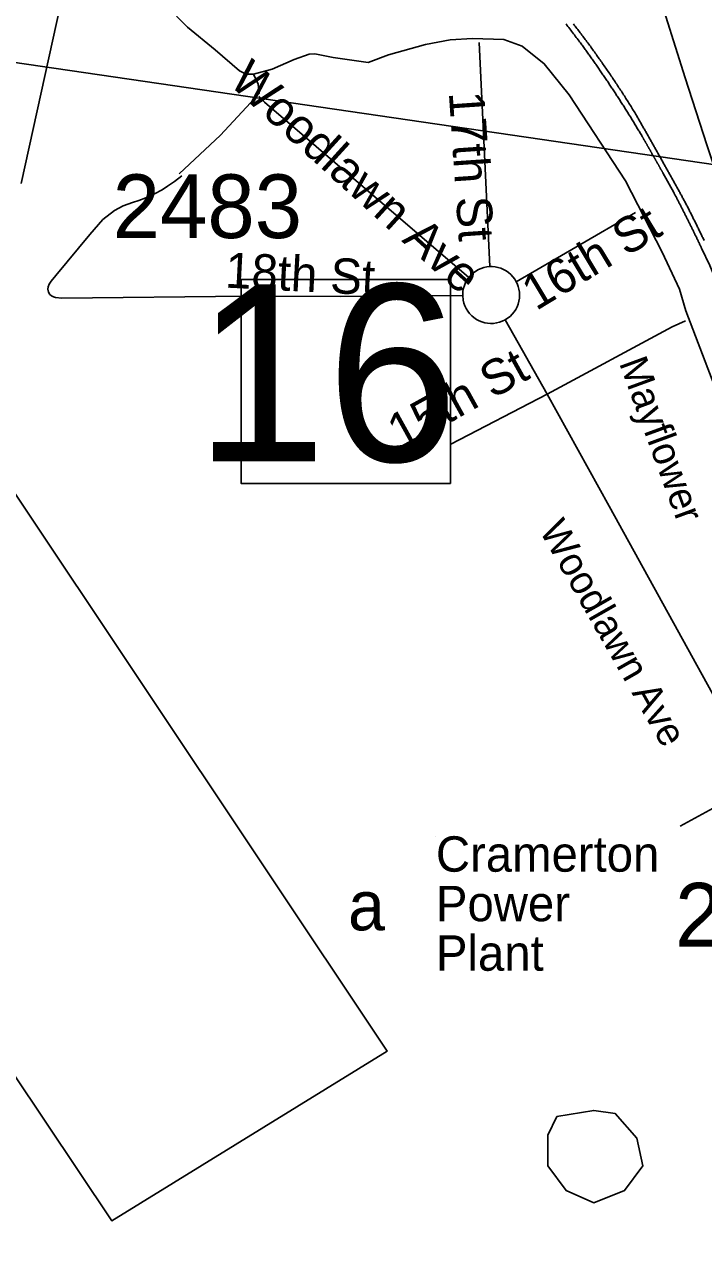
# Model space of a CAD drawing. Extents: x 1268485 to 1426702, y 514839 to 616766.
# Drawn here: x 1377078 to 1378654, y 548517 to 551333 of the extents above; entities that cross this region are included whole.
import ezdxf

# ---------------------------------------------------------------- set-up
doc = ezdxf.new("R2010")
doc.units = 0
for name, color, linetype in [('Old_Level_1', 7, 'Continuous'), ('Old_Level_10', 7, 'Continuous'), ('Old_Level_11', 7, 'Continuous'), ('Old_Level_22', 7, 'Continuous'), ('Old_Level_31', 7, 'Continuous'), ('Old_Level_32', 7, 'Continuous'), ('Old_Level_35', 7, 'Continuous'), ('Old_Level_44', 7, 'Continuous'), ('Old_Level_48', 7, 'Continuous'), ('Old_Level_49', 7, 'Continuous'), ('Old_Level_56', 7, 'Continuous'), ('Old_Level_62', 7, 'Continuous'), ('Old_Level_8', 7, 'Continuous')]:
    doc.layers.add(name, color=color, linetype=linetype)

msp = doc.modelspace()

# ---------------------------------------------------------------- linework, layer by layer
at = {"layer": 'Old_Level_1'}
msp.add_line((1373732.779, 551730.476), (1425607.395, 544148.908), dxfattribs=at)
at = {"layer": 'Old_Level_22'}
msp.add_line((1378033.061, 549449.966), (1378033.061, 549449.966), dxfattribs=at)
at = {"layer": 'Old_Level_31'}
msp.add_lwpolyline([(1377580.998, 550741.424), (1378066.753, 550741.424), (1378066.753, 550268.431), (1377580.998, 550268.431), (1377580.998, 550741.424)], dxfattribs=at)
at = {"layer": 'Old_Level_32'}
for points in [[(1378382.346, 551904.121), (1378429.776, 551811.863), (1378473.754, 551674.16), (1378543.715, 551422.653), (1378610.688, 551208.684), (1378661.128, 551053.315), (1378707.387, 550913.343), (1378778.53, 550704.804), (1378942.41, 550194.701), (1378990.848, 550031.687), (1379059.721, 549823.151), (1379089.994, 549724.757), (1379170.92, 549598.914), (1379210.901, 549552.367), (1379251.991, 549499.77), (1379372.316, 549398.374), (1379560.732, 549245.929), (1379873.582, 548966.643), (1380066.488, 548794.027), (1380359.347, 548545.773), (1380481.288, 548439.101)], [(1377610.168, 551217.412), (1377593.175, 551217.412), (1377577.183, 551225.169), (1377521.21, 551273.657), (1377457.241, 551326.022), (1377407.265, 551376.449), (1377385.276, 551411.36)], [(1378734.627, 550348.523), (1378612.686, 550668.538), (1378597.693, 550718.965), (1378557.712, 550804.302), (1378472.787, 550970.172), (1378342.329, 551169.162), (1378284.067, 551241.407), (1378232.694, 551282.479), (1378190.714, 551297.995), (1378118.146, 551299.71), (1378066.216, 551297.175), (1378009.22, 551285.768), (1377923.017, 551262.02), (1377875.535, 551244.788), (1377794.465, 551256.236), (1377751.887, 551264.225), (1377739.379, 551263.8), (1377704.548, 551251.125), (1377653.147, 551229.048), (1377610.168, 551217.412)], [(1377610.168, 551217.412), (1377621.163, 551194.138), (1377623.161, 551172.803), (1377533.204, 551075.829), (1377437.251, 550986.613)]]:
    msp.add_lwpolyline(points, dxfattribs=at)
at = {"layer": 'Old_Level_35'}
for p, q in [((1378133.215, 551290.678), (1378158.128, 550771.178)), ((1378219.336, 550736.063), (1378495.952, 550896.413)), ((1378193.602, 550647.634), (1378290.797, 550475.134)), ((1378290.797, 550475.134), (1378067.905, 550359.177)), ((1378787.536, 549575.981), (1378599.298, 549473.814))]:
    msp.add_line(p, q, dxfattribs=at)
for points in [[(1378109.018, 550745.752), (1377635.758, 551152.729), (1377622.532, 551166.057)], [(1377444.034, 550981.51), (1377426.4, 550968.489), (1377410.406, 550957.878), (1377397.795, 550949.317), (1377380.673, 550939.936), (1377360.578, 550930.555), (1377343.867, 550924.045), (1377329.615, 550919.994), (1377307.982, 550911.792), (1377287.785, 550901.386), (1377260.41, 550880.009), (1377230.473, 550845.305), (1377151.835, 550750.776), (1377140.66, 550736.985), (1377135.841, 550730.014), (1377133.483, 550724.17), (1377132.765, 550718.685), (1377134.406, 550711.559)], [(1378158.128, 550771.178), (1378151.259, 550770.511), (1378144.39, 550769.128), (1378137.828, 550767.026), (1378131.472, 550764.257), (1378125.525, 550760.823), (1378119.886, 550756.773), (1378114.76, 550752.211), (1378110.044, 550747.085), (1378109.018, 550745.752)], [(1378219.336, 550736.063), (1378215.748, 550742.009), (1378211.647, 550747.495), (1378206.828, 550752.621), (1378201.599, 550757.183), (1378195.96, 550761.131), (1378189.911, 550764.514), (1378183.452, 550767.231), (1378176.891, 550769.23), (1378170.124, 550770.563), (1378163.255, 550771.178), (1378158.128, 550771.178)], [(1378109.018, 550745.752), (1378105.02, 550740.061), (1378101.739, 550733.961), (1378098.971, 550727.553), (1378097.023, 550720.941), (1378095.793, 550714.122), (1378095.28, 550707.202), (1378095.28, 550704.331)], [(1378193.602, 550647.634), (1378199.344, 550651.376), (1378204.88, 550655.682), (1378209.801, 550660.553), (1378214.108, 550665.884), (1378218.004, 550671.676), (1378221.079, 550677.828), (1378223.643, 550684.236), (1378225.488, 550690.951), (1378226.616, 550697.77), (1378227.026, 550704.69), (1378226.718, 550711.611), (1378225.59, 550718.428), (1378223.848, 550725.144), (1378221.489, 550731.603), (1378219.336, 550736.063)], [(1377134.406, 550711.559), (1377137.584, 550706.689), (1377141.583, 550703.459), (1377145.889, 550701.204), (1377150.605, 550699.769), (1377165.266, 550697.667), (1377593.107, 550702.178), (1377811.59, 550701.819), (1378095.28, 550704.331)], [(1378095.28, 550704.331), (1378096.408, 550693.053), (1378098.048, 550686.338), (1378100.406, 550679.828), (1378103.379, 550673.574), (1378106.968, 550667.678), (1378111.274, 550662.193), (1378115.99, 550657.169), (1378121.219, 550652.761), (1378126.96, 550648.813), (1378133.112, 550645.584), (1378139.469, 550642.918), (1378146.235, 550641.021), (1378153.002, 550639.74), (1378159.871, 550639.227), (1378166.843, 550639.483), (1378173.712, 550640.458), (1378180.479, 550642.046), (1378187.041, 550644.354), (1378193.295, 550647.429), (1378193.602, 550647.634)], [(1378611.601, 550645.43), (1378581.253, 550631.794), (1378290.797, 550475.134)], [(1378290.797, 550475.134), (1378434.846, 550215.435), (1378787.536, 549575.981)]]:
    msp.add_lwpolyline(points, dxfattribs=at)
at = {"layer": 'Old_Level_44'}
msp.add_line((1378584.534, 550942.96), (1378559.518, 550988.584), dxfattribs=at)
for points in [[(1378364.923, 551294.112), (1378362.77, 551296.983), (1378360.617, 551299.803), (1378358.464, 551302.673), (1378356.209, 551305.492), (1378354.158, 551308.363), (1378352.005, 551311.183), (1378349.852, 551314.002), (1378347.802, 551316.873), (1378345.546, 551319.693), (1378343.393, 551322.512), (1378341.24, 551325.332), (1378338.984, 551328.151), (1378336.831, 551331.021), (1378334.781, 551333.79)], [(1378352.005, 551333.892), (1378353.953, 551331.329), (1378356.004, 551328.766), (1378357.849, 551326.203), (1378359.9, 551323.639), (1378361.848, 551321.025), (1378363.898, 551318.462), (1378365.846, 551315.899), (1378367.794, 551313.234), (1378369.742, 551310.67), (1378371.793, 551308.056), (1378373.638, 551305.492), (1378375.586, 551302.878), (1378377.534, 551300.264), (1378379.482, 551297.7), (1378381.328, 551295.086), (1378383.378, 551292.421), (1378385.224, 551289.806), (1378387.274, 551287.243), (1378389.12, 551284.629), (1378391.17, 551282.014), (1378393.016, 551279.4), (1378394.861, 551276.734), (1378396.706, 551274.119), (1378398.757, 551271.454), (1378400.602, 551268.788), (1378402.55, 551266.174), (1378404.396, 551263.559), (1378406.241, 551260.945), (1378408.087, 551258.228), (1378410.035, 551255.614), (1378411.983, 551252.948), (1378413.726, 551250.333), (1378415.674, 551247.617), (1378417.519, 551245.002), (1378419.365, 551242.336), (1378421.21, 551239.671), (1378423.158, 551237.005), (1378425.004, 551234.288), (1378426.849, 551231.623), (1378428.592, 551229.008), (1378430.54, 551226.291), (1378432.386, 551223.626), (1378434.231, 551220.96), (1378435.974, 551218.243), (1378437.922, 551215.577), (1378439.665, 551212.861), (1378441.51, 551210.195), (1378443.253, 551207.477), (1378445.099, 551204.812), (1378446.842, 551202.044), (1378448.79, 551199.378), (1378450.533, 551196.712), (1378452.378, 551193.996), (1378454.121, 551191.228), (1378455.864, 551188.562), (1378457.607, 551185.794), (1378459.452, 551183.128), (1378461.298, 551180.36), (1378463.041, 551177.694), (1378464.784, 551174.926), (1378466.527, 551172.209), (1378468.27, 551169.492), (1378470.013, 551166.775), (1378471.858, 551164.006), (1378473.601, 551161.238), (1378475.241, 551158.573), (1378476.984, 551155.804), (1378478.727, 551153.088), (1378480.47, 551150.32), (1378482.213, 551147.551), (1378483.956, 551144.834), (1378485.802, 551142.066), (1378487.339, 551139.298), (1378489.082, 551136.479), (1378490.825, 551133.761), (1378492.466, 551130.993), (1378494.209, 551128.277), (1378495.952, 551125.457)], [(1378510.203, 551074.86), (1378508.87, 551077.167), (1378507.537, 551079.525), (1378506.204, 551081.73), (1378504.871, 551084.088), (1378503.539, 551086.292), (1378502.103, 551088.65), (1378500.77, 551090.855), (1378499.335, 551093.11), (1378498.002, 551095.417), (1378496.669, 551097.672), (1378495.234, 551099.928), (1378493.901, 551102.235), (1378492.466, 551104.49), (1378491.03, 551106.746), (1378489.595, 551109.052), (1378488.262, 551111.308), (1378486.827, 551113.564), (1378485.494, 551115.819), (1378484.161, 551118.126), (1378482.726, 551120.382), (1378481.29, 551122.638), (1378479.855, 551124.893), (1378478.522, 551127.149), (1378476.984, 551129.353), (1378475.652, 551131.608), (1378474.216, 551133.864), (1378472.883, 551136.119), (1378471.345, 551138.375), (1378470.013, 551140.63), (1378468.475, 551142.886), (1378467.142, 551145.142), (1378465.706, 551147.397), (1378464.271, 551149.55), (1378462.836, 551151.806), (1378461.4, 551154.061), (1378459.965, 551156.317), (1378458.53, 551158.573), (1378457.094, 551160.726), (1378455.659, 551162.981), (1378454.121, 551165.237), (1378452.788, 551167.441), (1378451.25, 551169.697), (1378449.917, 551171.953), (1378448.38, 551174.106), (1378446.842, 551176.361), (1378445.509, 551178.565), (1378443.971, 551180.821), (1378442.536, 551183.025), (1378440.998, 551185.229), (1378439.665, 551187.434), (1378438.127, 551189.69), (1378436.589, 551191.894), (1378435.154, 551194.149), (1378433.718, 551196.302), (1378432.283, 551198.507), (1378430.745, 551200.762), (1378429.207, 551202.915), (1378427.772, 551205.119), (1378426.234, 551207.324), (1378424.799, 551209.477), (1378423.261, 551211.733), (1378421.723, 551213.937), (1378420.287, 551216.141), (1378418.75, 551218.294), (1378417.212, 551220.498), (1378415.776, 551222.703), (1378414.238, 551224.856), (1378412.701, 551227.06), (1378411.265, 551229.265), (1378409.727, 551231.418), (1378408.292, 551233.622), (1378406.754, 551235.826), (1378405.114, 551237.979), (1378403.576, 551240.183), (1378402.14, 551242.388), (1378400.602, 551244.489), (1378399.167, 551246.694), (1378397.527, 551248.898), (1378395.989, 551251.051), (1378394.451, 551253.204), (1378392.913, 551255.357), (1378391.375, 551257.562), (1378389.837, 551259.663), (1378388.299, 551261.868), (1378386.761, 551264.072), (1378385.224, 551266.174), (1378383.583, 551268.378), (1378382.148, 551270.48), (1378380.507, 551272.684), (1378378.969, 551274.837), (1378377.329, 551276.99), (1378375.894, 551279.143), (1378374.253, 551281.245), (1378372.715, 551283.449), (1378371.075, 551285.551), (1378369.64, 551287.705), (1378367.999, 551289.858), (1378366.359, 551292.011), (1378364.923, 551294.112)], [(1378495.952, 551125.457), (1378497.079, 551123.355), (1378498.412, 551121.305), (1378499.54, 551119.305), (1378500.668, 551117.255), (1378501.898, 551115.204), (1378503.026, 551113.103), (1378504.256, 551111.052), (1378505.384, 551109.002), (1378506.614, 551106.951), (1378507.742, 551104.901), (1378508.87, 551102.798), (1378510.1, 551100.748), (1378511.228, 551098.697), (1378512.458, 551096.647), (1378513.586, 551094.545), (1378514.714, 551092.495), (1378516.047, 551090.444), (1378517.175, 551088.394), (1378518.405, 551086.292), (1378519.533, 551084.241), (1378520.66, 551082.191), (1378521.891, 551080.14), (1378523.019, 551078.039), (1378524.249, 551075.988), (1378525.377, 551073.938), (1378526.504, 551071.887), (1378527.735, 551069.837), (1378528.863, 551067.734), (1378529.99, 551065.684), (1378531.221, 551063.633), (1378532.348, 551061.583), (1378533.476, 551059.43), (1378534.707, 551057.379), (1378535.834, 551055.329), (1378536.962, 551053.227), (1378538.295, 551051.177), (1378539.423, 551049.126), (1378540.55, 551047.076), (1378541.781, 551045.025), (1378542.909, 551042.923), (1378544.036, 551040.873), (1378545.267, 551038.822), (1378546.394, 551036.772), (1378547.522, 551034.67), (1378548.753, 551032.568), (1378549.88, 551030.518), (1378551.008, 551028.416), (1378552.238, 551026.366), (1378553.366, 551024.315), (1378554.494, 551022.265), (1378555.622, 551020.162), (1378556.852, 551018.112), (1378557.98, 551016.011), (1378559.108, 551013.96), (1378560.338, 551011.858), (1378561.466, 551009.807), (1378562.594, 551007.757), (1378563.721, 551005.706), (1378564.952, 551003.605), (1378566.079, 551001.503), (1378567.207, 550999.452), (1378568.335, 550997.351), (1378569.668, 550995.3), (1378570.796, 550993.25), (1378571.923, 550991.199), (1378573.051, 550989.046), (1378574.282, 550986.996), (1378575.409, 550984.945), (1378576.537, 550982.895), (1378577.665, 550980.792), (1378578.895, 550978.742), (1378580.023, 550976.641), (1378581.151, 550974.538), (1378582.279, 550972.488), (1378583.406, 550970.437), (1378584.637, 550968.336), (1378585.764, 550966.234), (1378586.892, 550964.183), (1378588.02, 550962.133), (1378589.148, 550960.082), (1378590.378, 550957.929), (1378591.506, 550955.879), (1378592.634, 550953.828), (1378593.762, 550951.727), (1378594.889, 550949.624), (1378596.12, 550947.574), (1378597.247, 550945.523), (1378598.375, 550943.422), (1378599.503, 550941.32), (1378600.631, 550939.269), (1378601.759, 550937.168), (1378602.989, 550935.117), (1378604.117, 550933.015), (1378605.244, 550930.914), (1378606.372, 550928.863), (1378607.5, 550926.813), (1378608.628, 550924.711), (1378609.756, 550922.609), (1378610.986, 550920.559)], [(1378559.518, 550988.584), (1378559.005, 550989.456), (1378558.493, 550990.327), (1378557.98, 550991.199), (1378557.467, 550992.07), (1378556.955, 550992.942), (1378556.545, 550993.813), (1378556.032, 550994.685), (1378555.519, 550995.556), (1378555.007, 550996.376), (1378554.494, 550997.248), (1378553.981, 550998.119), (1378553.469, 550998.991), (1378552.956, 550999.862), (1378552.546, 551000.734), (1378552.033, 551001.605), (1378551.521, 551002.477), (1378551.008, 551003.4), (1378550.598, 551004.271), (1378550.085, 551005.143), (1378549.675, 551006.014), (1378549.163, 551006.886), (1378548.65, 551007.757), (1378548.137, 551008.629), (1378547.625, 551009.5), (1378547.112, 551010.372), (1378546.6, 551011.243), (1378546.087, 551012.115), (1378545.574, 551012.986), (1378545.164, 551013.857), (1378544.652, 551014.729), (1378544.139, 551015.6), (1378543.626, 551016.523), (1378543.114, 551017.394), (1378542.601, 551018.266), (1378542.088, 551019.137), (1378541.576, 551020.009), (1378541.166, 551020.829), (1378540.653, 551021.7), (1378540.14, 551022.572), (1378539.628, 551023.443), (1378539.115, 551024.315), (1378538.603, 551025.186), (1378538.09, 551026.058), (1378537.577, 551026.929), (1378537.167, 551027.801), (1378536.655, 551028.672), (1378536.142, 551029.544), (1378535.629, 551030.415), (1378535.117, 551031.338), (1378534.604, 551032.21), (1378534.091, 551033.081), (1378533.579, 551033.953), (1378533.169, 551034.824), (1378532.656, 551035.696), (1378532.143, 551036.567), (1378531.733, 551037.438), (1378531.221, 551038.31), (1378530.708, 551039.181), (1378530.298, 551040.052), (1378529.785, 551040.873), (1378529.273, 551041.745), (1378528.76, 551042.616), (1378528.247, 551043.487), (1378527.735, 551044.359), (1378527.222, 551045.23), (1378526.709, 551046.101), (1378526.299, 551047.024), (1378525.787, 551047.896), (1378525.274, 551048.767), (1378524.761, 551049.639), (1378524.249, 551050.51), (1378523.736, 551051.382), (1378523.224, 551052.253), (1378522.711, 551053.125), (1378522.301, 551053.996), (1378521.788, 551054.868), (1378521.276, 551055.739), (1378520.763, 551056.611), (1378520.25, 551057.482), (1378519.738, 551058.302), (1378519.225, 551059.174), (1378518.712, 551060.045), (1378518.2, 551060.917), (1378517.79, 551061.788), (1378517.277, 551062.711), (1378516.764, 551063.583), (1378516.252, 551064.454), (1378515.739, 551065.326), (1378515.227, 551066.197), (1378514.714, 551067.068), (1378514.201, 551067.94), (1378513.791, 551068.811), (1378513.279, 551069.682), (1378512.766, 551070.554), (1378512.253, 551071.425), (1378511.741, 551072.297), (1378511.228, 551073.168), (1378510.715, 551073.989), (1378510.203, 551074.86)], [(1378649.023, 550814.085), (1378648.408, 550815.367), (1378647.793, 550816.7), (1378647.075, 550817.981), (1378646.46, 550819.314), (1378645.845, 550820.647), (1378645.23, 550821.929), (1378644.614, 550823.262), (1378643.999, 550824.543), (1378643.384, 550825.876), (1378642.769, 550827.208), (1378642.154, 550828.49), (1378641.539, 550829.823), (1378640.923, 550831.104), (1378640.206, 550832.437), (1378639.591, 550833.77), (1378638.975, 550835.052), (1378638.36, 550836.385), (1378637.745, 550837.666), (1378637.028, 550838.999), (1378636.412, 550840.332), (1378635.797, 550841.614), (1378635.08, 550842.947), (1378634.464, 550844.228), (1378633.849, 550845.561), (1378633.234, 550846.893), (1378632.619, 550848.175), (1378632.004, 550849.508), (1378631.389, 550850.789), (1378630.773, 550852.122), (1378630.158, 550853.353), (1378629.338, 550854.685), (1378628.723, 550856.018), (1378628.108, 550857.3), (1378627.493, 550858.633), (1378626.877, 550859.914), (1378626.262, 550861.247), (1378625.647, 550862.58), (1378624.827, 550863.862), (1378624.212, 550865.195), (1378623.597, 550866.425), (1378622.981, 550867.758), (1378622.366, 550869.039), (1378621.751, 550870.372), (1378621.033, 550871.705), (1378620.418, 550872.987), (1378619.701, 550874.32), (1378619.085, 550875.55), (1378618.47, 550876.883), (1378617.753, 550878.164), (1378617.137, 550879.497), (1378616.522, 550880.83), (1378615.907, 550882.111), (1378615.292, 550883.393), (1378614.472, 550884.675), (1378613.857, 550886.007), (1378613.241, 550887.289), (1378612.626, 550888.621), (1378611.909, 550889.852), (1378611.293, 550891.185), (1378610.576, 550892.517), (1378609.961, 550893.799), (1378609.243, 550895.081), (1378608.628, 550896.363), (1378608.013, 550897.695), (1378607.397, 550898.977), (1378606.577, 550900.309), (1378605.962, 550901.54), (1378605.347, 550902.873), (1378604.629, 550904.205), (1378604.014, 550905.436), (1378603.399, 550906.769), (1378602.784, 550908.051), (1378601.964, 550909.383), (1378601.348, 550910.614), (1378600.733, 550911.947), (1378600.016, 550913.228), (1378599.4, 550914.51), (1378598.785, 550915.791), (1378597.965, 550917.124), (1378597.35, 550918.457), (1378596.735, 550919.687), (1378596.017, 550921.02), (1378595.402, 550922.302), (1378594.582, 550923.583), (1378593.967, 550924.865), (1378593.351, 550926.198), (1378592.634, 550927.428), (1378592.019, 550928.761), (1378591.403, 550929.991), (1378590.583, 550931.324), (1378589.968, 550932.605), (1378589.25, 550933.887), (1378588.635, 550935.168), (1378587.918, 550936.501), (1378587.2, 550937.731), (1378586.585, 550939.064), (1378585.867, 550940.295), (1378585.252, 550941.627), (1378584.534, 550942.96)], [(1378610.986, 550920.559), (1378612.114, 550918.303), (1378613.241, 550916.15), (1378614.369, 550913.945), (1378615.497, 550911.69), (1378616.625, 550909.486), (1378617.753, 550907.23), (1378618.88, 550905.077), (1378620.008, 550902.822), (1378621.136, 550900.617), (1378622.264, 550898.413), (1378623.392, 550896.208), (1378624.519, 550894.005), (1378625.545, 550891.749), (1378626.672, 550889.544), (1378627.8, 550887.289), (1378628.825, 550885.136), (1378629.953, 550882.88), (1378631.081, 550880.624), (1378632.209, 550878.421), (1378633.337, 550876.165), (1378634.362, 550874.012), (1378635.49, 550871.756), (1378636.617, 550869.501), (1378637.745, 550867.296), (1378638.77, 550865.04), (1378639.898, 550862.837), (1378641.026, 550860.632), (1378642.154, 550858.376), (1378643.077, 550856.121), (1378644.204, 550853.917), (1378645.332, 550851.712), (1378646.46, 550849.457), (1378647.485, 550847.253), (1378648.613, 550844.997), (1378649.741, 550842.741), (1378650.766, 550840.486), (1378651.894, 550838.23), (1378652.919, 550836.077), (1378654.047, 550833.822), (1378655.175, 550831.566)], [(1378690.136, 550721.453), (1378668.298, 550773.792), (1378649.023, 550814.085)]]:
    msp.add_lwpolyline(points, dxfattribs=at)
at = {"layer": 'Old_Level_48'}
msp.add_lwpolyline([(1376741.735, 549364.098), (1377281.166, 548558.665), (1377919.58, 548951.6), (1376767.015, 550678.204)], dxfattribs=at)
at = {"layer": 'Old_Level_49'}
msp.add_lwpolyline([(1376741.735, 549364.098), (1377281.166, 548558.665), (1377919.58, 548951.6), (1376767.015, 550678.204)], dxfattribs=at)
at = {"layer": 'Old_Level_56'}
msp.add_lwpolyline([(1377172.63, 551424.19), (1377071.114, 550964.018)], dxfattribs=at)
at = {"layer": 'Old_Level_62'}
msp.add_lwpolyline([(1378292.264, 548757.136), (1378292.264, 548685.796), (1378335.041, 548628.724), (1378399.204, 548600.189), (1378470.497, 548628.724), (1378513.273, 548685.796), (1378499.014, 548750.002), (1378449.11, 548807.075), (1378399.204, 548814.208), (1378313.653, 548799.94), (1378292.264, 548757.136)], dxfattribs=at)

# ---------------------------------------------------------------- texts
at = {"layer": 'Old_Level_10'}
for s, height, rotation, p in [('Woodlawn Ave', 82.02083, 317.751056, (1377550.463, 551195.501)), ('17th St', 82.0208, 273.893308, (1378062.86, 551174.904)), ('16th St', 82.0208, 31.063781, (1378265.272, 550667.582)), ('18th St', 82.0208, 357.033383, (1377542.791, 550722.595)), ('15th St', 82.0208, 28.962819, (1377950.974, 550345.426)), ('Woodlawn Ave', 65.61666, 299.634658, (1378271.388, 550160.343))]:
    msp.add_text(s, height=height, rotation=rotation, dxfattribs=at).set_placement(p)
at = {"layer": 'Old_Level_11'}
msp.add_text('Mayflower', height=65.6167, rotation=290.079431, dxfattribs=at).set_placement((1378457.269, 550547.775))
at = {"layer": 'Old_Level_22'}
for s, height, p in [('Cramerton ', 82.0208, (1378033.061, 549367.945)), ('a', 114.829, (1377829.226, 549231.958)), ('Power', 82.0208, (1378033.061, 549253.116)), ('Plant', 82.0208, (1378033.061, 549138.287))]:
    msp.add_text(s, height=height, dxfattribs=at).set_placement(p)
at = {"layer": 'Old_Level_31'}
msp.add_text('16', height=410.1042, dxfattribs=at).set_placement((1377474.64, 550319.637))
at = {"layer": 'Old_Level_8'}
for s, p in [('2483', (1377283.356, 550837.253)), ('2505', (1378587.623, 549194.264))]:
    msp.add_text(s, height=147.6375, dxfattribs=at).set_placement(p)

doc.saveas('drawing.dxf')
